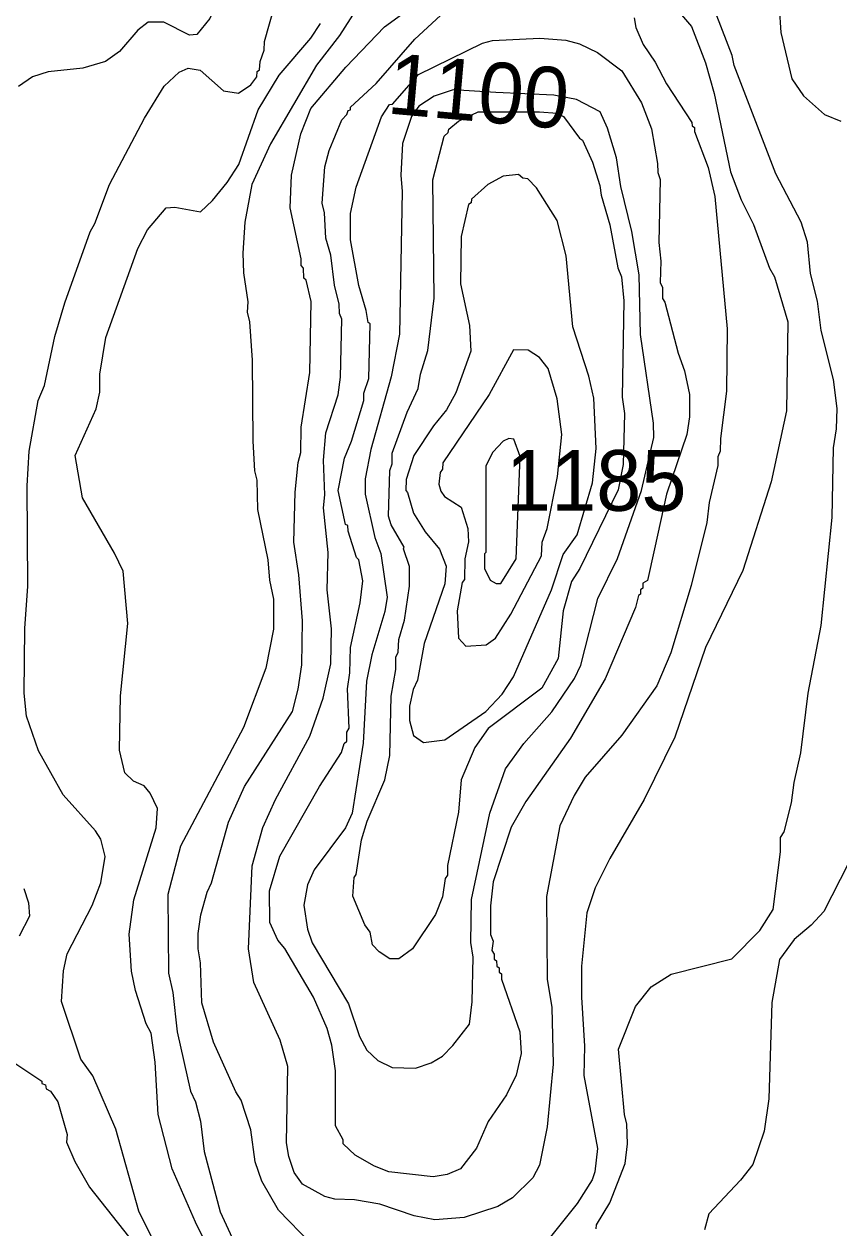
# Model space of a CAD drawing. Extents: x 598.3 to 623.2, y 6902.2 to 6930.1.
# Drawn here: x 600.844 to 601.918, y 6927.55 to 6929.137 of the extents above; entities that cross this region are included whole.
import ezdxf
from ezdxf.enums import TextEntityAlignment as Align

# ---------------------------------------------------------------- set-up
doc = ezdxf.new("R2010")
doc.units = 0
doc.header["$LTSCALE"] = 0.032
doc.layers.add('1', color=7, linetype='Continuous', lineweight=25)
doc.layers.add('2', color=7, linetype='Continuous', lineweight=13)
doc.layers.add('21', color=7, linetype='Continuous')
doc.layers.add('61', color=7, linetype='Continuous')

msp = doc.modelspace()

# ---------------------------------------------------------------- linework, layer by layer
at = {"layer": '1'}
for points in [[(601.8369, 6929.1926), (601.8413, 6929.1253), (601.8557, 6929.0645), (601.8712, 6929.0418), (601.8987, 6929.0176), (601.9203, 6929.0088)], [(601.0953, 6927.5073), (601.0702, 6927.5577), (601.0393, 6927.6278), (601.021, 6927.6996), (601.017, 6927.7687), (601.012, 6927.8067), (601.0053, 6927.8189), (600.9911, 6927.8631), (600.986, 6927.8885), (600.983, 6927.937), (600.9892, 6927.9825), (601.0186, 6928.0775), (601.0201, 6928.1027), (601.0106, 6928.1229), (601.0025, 6928.1327), (600.9886, 6928.1387), (600.9773, 6928.15), (600.9701, 6928.1799), (600.9716, 6928.2511), (600.9812, 6928.3467), (600.9748, 6928.4155), (600.9637, 6928.4395), (600.9215, 6928.5124), (600.9117, 6928.5682), (600.9393, 6928.6295), (600.944, 6928.6515), (600.9441, 6928.6753), (600.9522, 6928.7234), (600.9941, 6928.8409), (601.0071, 6928.8652), (601.0315, 6928.8945), (601.0431, 6928.8954), (601.077, 6928.8893), (601.0928, 6928.9042), (601.1121, 6928.9278), (601.1271, 6928.9516), (601.1526, 6929.0235), (601.1803, 6929.0693), (601.2223, 6929.1178), (601.235, 6929.1373)], [(601.9299, 6928.0299), (601.8978, 6927.9673), (601.8812, 6927.949), (601.8591, 6927.9301), (601.8394, 6927.9039), (601.8296, 6927.8472), (601.8256, 6927.72), (601.8192, 6927.6775), (601.8045, 6927.6336), (601.7881, 6927.613), (601.7463, 6927.5687), (601.7407, 6927.5478)]]:
    msp.add_lwpolyline(points, dxfattribs=at)
msp.add_lwpolyline([(601.6034, 6929.0207), (601.5723, 6929.0373), (601.5425, 6929.043), (601.466, 6929.0462), (601.4098, 6929.0498), (601.3846, 6929.0414), (601.3646, 6929.0284), (601.3549, 6929.0146), (601.3431, 6928.9793), (601.3408, 6928.9375), (601.3423, 6928.916), (601.339, 6928.7279), (601.3278, 6928.6716), (601.3011, 6928.576), (601.2938, 6928.5372), (601.2938, 6928.5172), (601.3065, 6928.4599), (601.3142, 6928.439), (601.3229, 6928.3815), (601.3197, 6928.3623), (601.3026, 6928.3054), (601.2957, 6928.2705), (601.2912, 6928.1891), (601.2768, 6928.0968), (601.2678, 6928.0772), (601.2264, 6928.0218), (601.2176, 6928.0023), (601.2129, 6927.9754), (601.2177, 6927.944), (601.2239, 6927.9256), (601.2718, 6927.8455), (601.2863, 6927.8022), (601.2961, 6927.7845), (601.3106, 6927.7706), (601.3292, 6927.7614), (601.3601, 6927.7607), (601.3807, 6927.7677), (601.3955, 6927.7766), (601.4093, 6927.7903), (601.4312, 6927.8187), (601.4346, 6927.8481), (601.4362, 6927.9068), (601.433, 6927.9262), (601.4337, 6927.9829), (601.4581, 6928.0968), (601.4785, 6928.1551), (601.5026, 6928.1885), (601.5395, 6928.23), (601.5694, 6928.274), (601.5777, 6928.2917), (601.6001, 6928.3795), (601.6263, 6928.4322), (601.6577, 6928.5218), (601.6742, 6928.5916), (601.6735, 6928.6107), (601.6565, 6928.7276), (601.6547, 6928.8059), (601.6452, 6928.8632), (601.6305, 6928.9225), (601.625, 6928.9604), (601.6129, 6928.9992)], close=True, dxfattribs=at)
at = {"layer": '2'}
for points in [[(601.1609, 6929.2585), (601.1452, 6929.2351), (601.1137, 6929.2065), (601.0979, 6929.1621), (601.089, 6929.1441), (601.0719, 6929.123), (601.0625, 6929.1221), (601.0284, 6929.1391), (601.008, 6929.139), (600.9942, 6929.1285), (600.9701, 6929.1004), (600.9516, 6929.0871), (600.9217, 6929.0785), (600.8763, 6929.0736), (600.8556, 6929.067), (600.8372, 6929.0541)], [(601.598, 6927.5491), (601.5983, 6927.5542), (601.6159, 6927.5833), (601.6361, 6927.6352), (601.6394, 6927.6607), (601.6385, 6927.6869), (601.6354, 6927.6996), (601.6273, 6927.7857), (601.6498, 6927.8421), (601.6707, 6927.868), (601.6967, 6927.8844), (601.777, 6927.9047), (601.8138, 6927.9422), (601.8312, 6927.9698), (601.8409, 6928.0457), (601.841, 6928.0647), (601.8458, 6928.072), (601.8554, 6928.1105), (601.8588, 6928.1373), (601.8677, 6928.1761), (601.8775, 6928.2547), (601.8943, 6928.3439), (601.9089, 6928.4861), (601.9106, 6928.5781), (601.9146, 6928.603), (601.9154, 6928.6299), (601.9105, 6928.668), (601.8943, 6928.7328), (601.8895, 6928.7716), (601.8803, 6928.8077), (601.8765, 6928.8493), (601.8683, 6928.8755), (601.8347, 6928.9394), (601.7797, 6929.0819), (601.7771, 6929.0951), (601.7421, 6929.1864)], [(601.295, 6929.1768), (601.2599, 6929.1216), (601.2296, 6929.0823), (601.169, 6928.9789), (601.1443, 6928.9253), (601.1351, 6928.8755), (601.1326, 6928.8348), (601.1335, 6928.8086), (601.1391, 6928.7703), (601.1384, 6928.7568), (601.1415, 6928.7441), (601.1448, 6928.6935), (601.1457, 6928.5867), (601.1481, 6928.5479), (601.1512, 6928.5353), (601.152, 6928.4967), (601.1657, 6928.4307), (601.1675, 6928.4038), (601.1731, 6928.3785), (601.1731, 6928.3391), (601.1627, 6928.2879), (601.1333, 6928.2096), (601.0506, 6928.0533), (601.0339, 6927.9894), (601.0348, 6927.8858), (601.0403, 6927.8604), (601.046, 6927.8086), (601.0635, 6927.7302), (601.0702, 6927.7164), (601.0767, 6927.6909), (601.0817, 6927.651), (601.1029, 6927.5714), (601.1184, 6927.5372)], [(601.2127, 6928.815), (601.2096, 6928.8182), (601.2095, 6928.827), (601.195, 6928.8945), (601.1967, 6928.9374), (601.2088, 6928.9921), (601.2222, 6929.0253), (601.2684, 6929.0798), (601.3193, 6929.133), (601.3687, 6929.1694)], [(600.8494, 6928.396), (600.8485, 6928.5282), (600.8509, 6928.5738), (600.8631, 6928.6403), (600.8712, 6928.6602), (600.885, 6928.725), (600.8983, 6928.7694), (600.9313, 6928.8629), (600.9375, 6928.8736), (600.9569, 6928.9252), (601.003, 6929.0127), (601.0289, 6929.0548), (601.0488, 6929.0731), (601.0606, 6929.0784), (601.0762, 6929.0758), (601.1069, 6929.0485), (601.127, 6929.0453), (601.143, 6929.0564), (601.151, 6929.067), (601.1513, 6929.0741), (601.1545, 6929.0763), (601.1552, 6929.0873), (601.1609, 6929.102), (601.1611, 6929.1138), (601.1742, 6929.16)], [(601.7053, 6929.1548), (601.7235, 6929.1335), (601.7423, 6929.0855), (601.7536, 6929.045), (601.775, 6928.9417), (601.7889, 6928.905), (601.8052, 6928.8723), (601.8266, 6928.8148), (601.833, 6928.8035), (601.8506, 6928.7441), (601.849, 6928.6269), (601.8288, 6928.5334), (601.7911, 6928.4165), (601.7421, 6928.3149), (601.7016, 6928.1967), (601.6614, 6928.1146), (601.6161, 6928.0369), (601.5967, 6927.9984), (601.5857, 6927.9655), (601.5786, 6927.8952), (601.5787, 6927.8542), (601.5828, 6927.7896), (601.5819, 6927.751), (601.5997, 6927.6548), (601.5964, 6927.6238), (601.5929, 6927.6135), (601.5731, 6927.5824), (601.5363, 6927.5361)], [(601.6481, 6929.1446), (601.6502, 6929.1321), (601.6599, 6929.1095), (601.676, 6929.0862), (601.6905, 6929.058), (601.7241, 6929.0067), (601.7245, 6929.0024), (601.7276, 6929.0004), (601.7277, 6928.995), (601.7456, 6928.9475), (601.7543, 6928.9095), (601.7706, 6928.7351), (601.7697, 6928.6528), (601.7618, 6928.5905), (601.7616, 6928.5736), (601.7584, 6928.5662), (601.7583, 6928.5547), (601.7471, 6928.5061), (601.7438, 6928.4799), (601.7232, 6928.3965), (601.6966, 6928.308), (601.6779, 6928.2643), (601.6317, 6928.1996), (601.5836, 6928.1443), (601.5692, 6928.1198), (601.5503, 6928.0801), (601.5326, 6927.9867), (601.5334, 6927.8778), (601.5398, 6927.8407), (601.5414, 6927.766), (601.5333, 6927.6834), (601.5234, 6927.6329), (601.5146, 6927.6163), (601.488, 6927.5899), (601.4684, 6927.5783), (601.4243, 6927.564), (601.3854, 6927.5607), (601.3583, 6927.566), (601.3132, 6927.5816), (601.2795, 6927.5873), (601.2536, 6927.5881), (601.2406, 6927.5914), (601.2114, 6927.6076), (601.2, 6927.623), (601.1931, 6927.6442), (601.1903, 6927.6622), (601.1917, 6927.7627), (601.1818, 6927.7976), (601.1472, 6927.8734), (601.14, 6927.9178), (601.1449, 6928.0272), (601.159, 6928.0776), (601.1758, 6928.1149), (601.2207, 6928.1983), (601.2386, 6928.2481), (601.2484, 6928.2934), (601.2492, 6928.3397), (601.2436, 6928.3909), (601.2451, 6928.4404), (601.2388, 6928.499), (601.2404, 6928.5163), (601.2388, 6928.5618), (601.2419, 6928.5981), (601.258, 6928.6481), (601.2613, 6928.6711), (601.263, 6928.7475), (601.2598, 6928.755), (601.2596, 6928.7675), (601.2533, 6928.7924), (601.2483, 6928.8321), (601.2419, 6928.8545), (601.2403, 6928.8879), (601.2371, 6928.9007), (601.2404, 6928.9484), (601.2464, 6928.9698), (601.263, 6929.0102), (601.2695, 6929.0172), (601.2712, 6929.0226), (601.2743, 6929.0237), (601.2744, 6929.0272), (601.3083, 6929.0583), (601.3593, 6929.1165), (601.3989, 6929.153)], [(601.5237, 6929.1182), (601.5582, 6929.1155), (601.5762, 6929.1104), (601.6, 6929.0993), (601.6317, 6929.0748), (601.6579, 6929.0326), (601.6709, 6928.9986), (601.679, 6928.953), (601.6792, 6928.9411), (601.6823, 6928.9319), (601.6806, 6928.8487), (601.6831, 6928.824), (601.6824, 6928.796), (601.6855, 6928.7894), (601.6856, 6928.7749), (601.6887, 6928.77), (601.7062, 6928.703), (601.7146, 6928.6796), (601.7211, 6928.6486), (601.7211, 6928.6188), (601.7176, 6928.5959), (601.6906, 6928.5172), (601.6749, 6928.4449), (601.6656, 6928.4033), (601.6597, 6928.3998), (601.6596, 6928.3932), (601.6564, 6928.3909), (601.6563, 6928.3851), (601.6538, 6928.3835), (601.6497, 6928.3679), (601.6097, 6928.2736), (601.5643, 6928.1956), (601.5055, 6928.1122), (601.4862, 6928.0781), (601.4622, 6928.0062), (601.4589, 6927.9746), (601.4589, 6927.9368), (601.4622, 6927.9281), (601.4605, 6927.9156), (601.4637, 6927.9109), (601.4638, 6927.9042), (601.4669, 6927.9019), (601.467, 6927.8952), (601.4702, 6927.893), (601.4703, 6927.8871), (601.4734, 6927.8849), (601.4735, 6927.8781), (601.4977, 6927.8083), (601.4993, 6927.78), (601.4928, 6927.7516), (601.4798, 6927.7256), (601.4556, 6927.6902), (601.4405, 6927.6552), (601.4192, 6927.628), (601.4018, 6927.6204), (601.3832, 6927.6175), (601.3251, 6927.6238), (601.3062, 6927.6313), (601.2806, 6927.6459), (601.2648, 6927.6609), (601.2646, 6927.6664), (601.2547, 6927.6847), (601.2548, 6927.7571), (601.2499, 6927.7911), (601.2436, 6927.813), (601.2256, 6927.854), (601.1878, 6927.9182), (601.1787, 6927.9292), (601.1681, 6927.9524), (601.1675, 6927.9945), (601.1812, 6928.0399), (601.2337, 6928.1319), (601.2624, 6928.1765), (601.2662, 6928.1885), (601.2694, 6928.1915), (601.2695, 6928.2034), (601.2727, 6928.2089), (601.2703, 6928.2604), (601.2736, 6928.2817), (601.2744, 6928.3151), (601.2873, 6928.3737), (601.2905, 6928.4028), (601.2856, 6928.4305), (601.2825, 6928.4336), (601.2712, 6928.4681), (601.271, 6928.4759), (601.2679, 6928.4772), (601.2582, 6928.5217), (601.2663, 6928.5647), (601.2759, 6928.5871), (601.2921, 6928.6405), (601.2922, 6928.6502), (601.2986, 6928.6694), (601.3002, 6928.7414), (601.2976, 6928.7433), (601.2952, 6928.7593), (601.2854, 6928.7921), (601.2744, 6928.8524), (601.2744, 6928.8869), (601.2817, 6928.9216)], [(601.2817, 6928.9216), (601.3154, 6929.0143), (601.326, 6929.0304), (601.3298, 6929.0312), (601.3639, 6929.0701), (601.4482, 6929.1113), (601.4616, 6929.1149), (601.5237, 6929.1182)], [(601.2222, 6927.5295), (601.1795, 6927.5736), (601.1574, 6927.6118), (601.1488, 6927.6371), (601.143, 6927.6794), (601.1306, 6927.7184), (601.1235, 6927.7296), (601.0941, 6927.7948), (601.0786, 6927.8467), (601.0768, 6927.8993), (601.0737, 6927.918), (601.0738, 6927.938), (601.0774, 6927.9629), (601.0856, 6927.9927), (601.0915, 6928.0048), (601.1136, 6928.0846), (601.1349, 6928.1319), (601.1981, 6928.2307), (601.2055, 6928.26), (601.2103, 6928.2922), (601.2111, 6928.3502), (601.2063, 6928.4106), (601.1999, 6928.4537), (601.2015, 6928.5197), (601.2054, 6928.5586), (601.2088, 6928.572), (601.2096, 6928.6053), (601.2208, 6928.6772), (601.2226, 6928.7709), (601.216, 6928.799), (601.2128, 6928.8019), (601.2127, 6928.815)], [(601.0443, 6927.4735), (600.9957, 6927.5723), (600.9651, 6927.6802), (600.9348, 6927.7507), (600.9191, 6927.7727), (600.8939, 6927.8486), (600.8962, 6927.889), (600.901, 6927.9114), (600.9343, 6927.9751), (600.9453, 6928.0049), (600.9513, 6928.0396), (600.9456, 6928.0625), (600.9387, 6928.0735), (600.8961, 6928.1208), (600.8634, 6928.1786), (600.8477, 6928.2247), (600.8445, 6928.255), (600.8452, 6928.3401), (600.8494, 6928.396)], [(600.8439, 6927.9972), (600.8501, 6927.9786), (600.8517, 6927.9608), (600.8381, 6927.9344)], [(600.8269, 6927.7708), (600.8678, 6927.7435), (600.868, 6927.7406), (600.8727, 6927.7385), (600.8733, 6927.7334), (600.8794, 6927.7302), (600.889, 6927.7161), (600.901, 6927.673), (600.9004, 6927.6629), (600.9111, 6927.6378), (600.9306, 6927.6038), (600.9901, 6927.5283)]]:
    msp.add_lwpolyline(points, dxfattribs=at)
for points in [[(601.398, 6928.989), (601.403, 6928.9937), (601.4039, 6928.9981), (601.4168, 6929.0088), (601.4425, 6929.021), (601.5234, 6929.0211), (601.5467, 6929.019), (601.555, 6929.0148), (601.576, 6928.9863), (601.5802, 6928.9836), (601.5933, 6928.9544), (601.6029, 6928.9238), (601.6045, 6928.9109), (601.6159, 6928.872), (601.6265, 6928.8154), (601.6314, 6928.8035), (601.6346, 6928.7717), (601.6321, 6928.6447), (601.6353, 6928.6233), (601.6337, 6928.5563), (601.627, 6928.5227), (601.5767, 6928.4192), (601.5656, 6928.402), (601.5544, 6928.3634), (601.5479, 6928.3006), (601.5264, 6928.2613), (601.4557, 6928.2082), (601.4383, 6928.1832), (601.4202, 6928.1407), (601.4167, 6928.0981), (601.4023, 6928.0275), (601.4022, 6928.015), (601.399, 6928.0107), (601.3957, 6927.9865), (601.3864, 6927.963), (601.3561, 6927.9177), (601.3382, 6927.9048), (601.3262, 6927.9047), (601.312, 6927.914), (601.3036, 6927.9232), (601.3002, 6927.94), (601.2935, 6927.9497), (601.2776, 6927.9874), (601.2792, 6928.012), (601.2817, 6928.016), (601.289, 6928.0614), (601.2965, 6928.0861), (601.3197, 6928.1405), (601.3261, 6928.1727), (601.3278, 6928.2509), (601.3342, 6928.2859), (601.3343, 6928.3021), (601.3374, 6928.3087), (601.3381, 6928.3255), (601.3455, 6928.351), (601.352, 6928.3958), (601.352, 6928.4216), (601.3443, 6928.4448), (601.3453, 6928.4472), (601.328, 6928.4765), (601.3246, 6928.4881), (601.3262, 6928.5482), (601.3293, 6928.5572), (601.3295, 6928.5713), (601.349, 6928.6249), (601.3637, 6928.6561), (601.3668, 6928.6751), (601.3765, 6928.7064), (601.3845, 6928.7755), (601.3828, 6928.9313)], [(601.3988, 6928.1935), (601.4529, 6928.2305), (601.4743, 6928.2535), (601.4893, 6928.2765), (601.539, 6928.3912), (601.5546, 6928.4376), (601.573, 6928.4633), (601.5934, 6928.532), (601.5981, 6928.5772), (601.5948, 6928.6437), (601.5885, 6928.6727), (601.5674, 6928.7374), (601.5585, 6928.8313), (601.5466, 6928.8779), (601.5195, 6928.9206), (601.5079, 6928.9327), (601.5015, 6928.9337), (601.4957, 6928.9383), (601.4757, 6928.9361), (601.4554, 6928.9253), (601.4338, 6928.9057), (601.4336, 6928.9012), (601.4299, 6928.8987), (601.4201, 6928.8564), (601.4193, 6928.7941), (601.4313, 6928.7393), (601.4329, 6928.7053), (601.413, 6928.6508), (601.4008, 6928.6282), (601.3838, 6928.6072), (601.3578, 6928.5679), (601.3479, 6928.5363), (601.3472, 6928.5218), (601.3497, 6928.5194), (601.3574, 6928.4921), (601.3729, 6928.4676), (601.3916, 6928.4446), (601.4006, 6928.4222), (601.3988, 6928.3987), (601.3715, 6928.3202), (601.3626, 6928.272), (601.3568, 6928.2597), (601.3521, 6928.2377), (601.3521, 6928.2188), (601.3572, 6928.199), (601.3704, 6928.1898)], [(601.5235, 6928.6973), (601.5084, 6928.7067), (601.4892, 6928.7072), (601.4573, 6928.6485), (601.3961, 6928.5584), (601.3957, 6928.5501), (601.3926, 6928.5456), (601.3909, 6928.5304), (601.3933, 6928.521), (601.3984, 6928.5141), (601.4201, 6928.5001), (601.429, 6928.4716), (601.4297, 6928.4541), (601.425, 6928.432), (601.4248, 6928.4044), (601.4217, 6928.4006), (601.4151, 6928.3631), (601.4165, 6928.3274), (601.4264, 6928.3167), (601.4532, 6928.3184), (601.4654, 6928.3275), (601.4856, 6928.3588), (601.526, 6928.4358), (601.5269, 6928.4538), (601.5334, 6928.4717), (601.5469, 6928.5403), (601.5528, 6928.5958), (601.5465, 6928.6426), (601.5349, 6928.6826)], [(601.4895, 6928.5894), (601.4829, 6928.5902), (601.4757, 6928.5869), (601.462, 6928.5723), (601.4525, 6928.5544), (601.4529, 6928.44), (601.4508, 6928.4385), (601.4508, 6928.419), (601.4586, 6928.4037), (601.4664, 6928.3993), (601.4726, 6928.3994), (601.4928, 6928.432), (601.4978, 6928.5669)]]:
    msp.add_lwpolyline(points, close=True, dxfattribs=at)

# ---------------------------------------------------------------- texts
at = {"layer": '21'}
msp.add_text('1185', height=0.08, dxfattribs=at).set_placement((601.4791, 6928.4951))
at = {"layer": '61'}
msp.add_text('1100', height=0.08, rotation=354.936, dxfattribs=at).set_placement((601.4398, 6929.0084), align=Align.CENTER)

doc.saveas('drawing.dxf')
